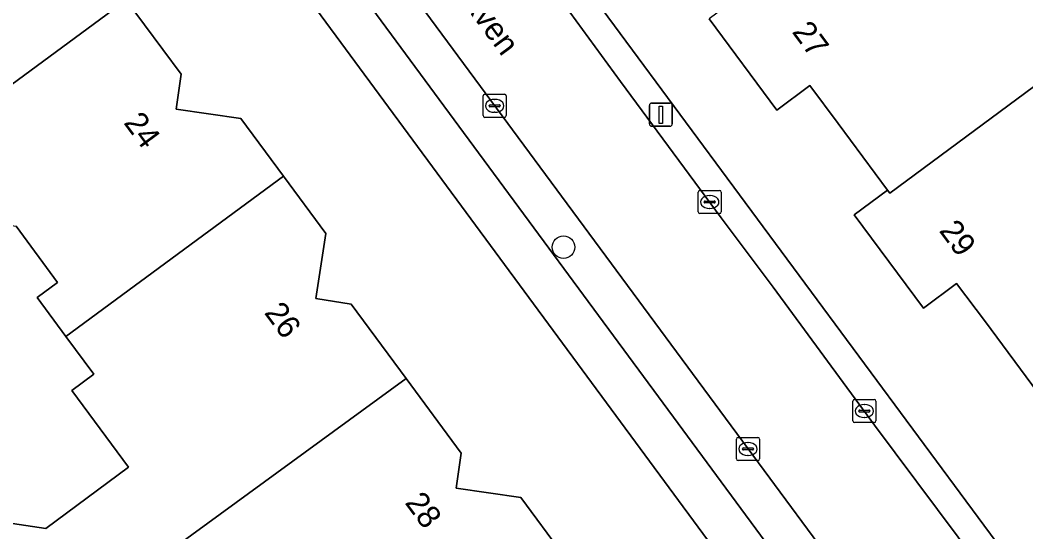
# Model space of a CAD drawing. Extents: x 163426 to 164192, y 380329 to 381641.
# Drawn here: x 163785.53 to 163829.13, y 381195.14 to 381217.31 of the extents above; entities that cross this region are included whole.
import ezdxf

# ---------------------------------------------------------------- set-up
doc = ezdxf.new("R2010")
doc.units = 0
for name, color, linetype in [('IMGEO_Boom', 7, 'Continuous'), ('IMGEO_Erf', 7, 'Continuous'), ('IMGEO_Kolk', 7, 'Continuous'), ('IMGEO_Lichtmast', 7, 'Continuous'), ('IMGEO_Openbare_ruimte_label', 7, 'Continuous'), ('IMGEO_Pand', 7, 'Continuous'), ('IMGEO_Pand_nummerreeks', 7, 'Continuous'), ('IMGEO_Parkeervlak_open', 7, 'Continuous'), ('IMGEO_Rijbaan_lokaal_open', 7, 'Continuous'), ('IMGEO_Voetpad_open', 7, 'Continuous')]:
    doc.layers.add(name, color=color, linetype=linetype)

msp = doc.modelspace()

# ---------------------------------------------------------------- linework, layer by layer
at = {"layer": 'IMGEO_Boom'}
msp.add_circle((163809.09, 381207.471), 0.489, dxfattribs=at)
at = {"layer": 'IMGEO_Erf'}
for points in [[(163831.667, 381172.644), (163783.277, 381238.221)], [(163798.704, 381234.11), (163801.193, 381230.722), (163832.228, 381188.776)], [(163784.809, 381226.93), (163786.635, 381224.449), (163786.206, 381221.638), (163787.735, 381221.405), (163790.125, 381218.185), (163792.511, 381214.969), (163792.291, 381213.442), (163795.099, 381213.038), (163796.945, 381210.545), (163798.784, 381208.062), (163798.347, 381205.246), (163799.879, 381205.008), (163802.265, 381201.785), (163804.657, 381198.553), (163804.439, 381197.03), (163807.24, 381196.629), (163809.078, 381194.144)], [(163829.636, 381201.19), (163827.371, 381204.23), (163826.126, 381205.901), (163824.687, 381204.828), (163821.686, 381208.868), (163823.131, 381209.94), (163820.995, 381212.825), (163819.77, 381214.479), (163818.329, 381213.412), (163815.405, 381217.367)], [(163784.915, 381195.551), (163786.647, 381195.278), (163790.237, 381197.934), (163787.773, 381201.264), (163788.725, 381201.968), (163787.518, 381203.598), (163786.268, 381205.286), (163787.161, 381205.943), (163785.358, 381208.378)]]:
    msp.add_lwpolyline(points, dxfattribs=at)
at = {"layer": 'IMGEO_Kolk'}
for p, q in [((163805.601, 381213.168), (163805.601, 381214.02)), ((163805.676, 381214.094), (163806.528, 381214.094)), ((163806.089, 381213.874), (163806.114, 381213.874)), ((163806.602, 381214.02), (163806.602, 381213.168)), ((163805.86, 381213.588), (163805.86, 381213.6)), ((163806.298, 381213.551), (163805.9, 381213.551)), ((163805.903, 381213.637), (163806.301, 381213.637)), ((163806.344, 381213.6), (163806.344, 381213.588)), ((163806.528, 381213.094), (163805.676, 381213.094)), ((163806.112, 381213.314), (163806.087, 381213.314)), ((163814.923, 381209.001), (163814.923, 381209.853)), ((163814.998, 381209.927), (163815.85, 381209.927)), ((163815.924, 381209.853), (163815.924, 381209.001)), ((163815.182, 381209.421), (163815.182, 381209.433)), ((163815.225, 381209.47), (163815.623, 381209.47)), ((163815.411, 381209.707), (163815.436, 381209.707)), ((163815.666, 381209.433), (163815.666, 381209.421)), ((163815.62, 381209.384), (163815.222, 381209.384)), ((163815.434, 381209.147), (163815.409, 381209.147)), ((163815.85, 381208.927), (163814.998, 381208.927)), ((163821.626, 381199.947), (163821.626, 381200.799)), ((163821.701, 381200.873), (163822.553, 381200.873)), ((163822.627, 381200.799), (163822.627, 381199.947)), ((163821.885, 381200.367), (163821.885, 381200.379)), ((163822.323, 381200.33), (163821.925, 381200.33)), ((163821.928, 381200.416), (163822.326, 381200.416)), ((163822.114, 381200.653), (163822.139, 381200.653)), ((163822.369, 381200.379), (163822.369, 381200.367)), ((163822.553, 381199.873), (163821.701, 381199.873)), ((163822.137, 381200.093), (163822.112, 381200.093)), ((163816.582, 381198.303), (163816.582, 381199.155)), ((163816.657, 381199.229), (163817.509, 381199.229)), ((163817.07, 381199.009), (163817.095, 381199.009)), ((163817.583, 381199.155), (163817.583, 381198.303)), ((163816.841, 381198.723), (163816.841, 381198.735)), ((163817.279, 381198.686), (163816.881, 381198.686)), ((163816.884, 381198.772), (163817.282, 381198.772)), ((163817.325, 381198.735), (163817.325, 381198.723)), ((163817.509, 381198.229), (163816.657, 381198.229)), ((163817.093, 381198.449), (163817.068, 381198.449))]:
    msp.add_line(p, q, dxfattribs=at)
for points in [[(163805.601, 381213.168), (163805.601, 381214.02)], [(163805.676, 381214.094), (163806.528, 381214.094)], [(163806.602, 381214.02), (163806.602, 381213.168)], [(163806.528, 381213.094), (163805.676, 381213.094)], [(163814.923, 381209.001), (163814.923, 381209.853)], [(163814.998, 381209.927), (163815.85, 381209.927)], [(163815.924, 381209.853), (163815.924, 381209.001)], [(163815.85, 381208.927), (163814.998, 381208.927)], [(163821.626, 381199.947), (163821.626, 381200.799)], [(163821.701, 381200.873), (163822.553, 381200.873)], [(163822.627, 381200.799), (163822.627, 381199.947)], [(163822.553, 381199.873), (163821.701, 381199.873)], [(163816.582, 381198.303), (163816.582, 381199.155)], [(163816.657, 381199.229), (163817.509, 381199.229)], [(163817.583, 381199.155), (163817.583, 381198.303)], [(163817.509, 381198.229), (163816.657, 381198.229)]]:
    msp.add_lwpolyline(points, dxfattribs=at)
for centre, radius, start, end in [((163805.678, 381214.018), 0.0765, 91.552, 178.448), ((163805.678, 381214.018), 0.0765, 91.552, 178.448), ((163806.526, 381214.018), 0.0765, 1.552, 88.448), ((163806.526, 381214.018), 0.0765, 1.552, 88.448), ((163805.9, 381213.597), 0.0403, 85.8775, 175.7526), ((163805.897, 381213.587), 0.0366, 178.938, 274.7102), ((163806.301, 381213.594), 0.043, 264.8664, 352.4533), ((163806.305, 381213.599), 0.0386, 1.7309, 96.639), ((163805.678, 381213.17), 0.0765, 181.552, 268.448), ((163805.678, 381213.17), 0.0765, 181.552, 268.448), ((163806.526, 381213.17), 0.0765, 271.552, 358.448), ((163806.526, 381213.17), 0.0765, 271.552, 358.448), ((163815, 381209.851), 0.0765, 91.552, 178.448), ((163815, 381209.851), 0.0765, 91.552, 178.448), ((163815.848, 381209.851), 0.0765, 1.552, 88.448), ((163815.848, 381209.851), 0.0765, 1.552, 88.448), ((163815.222, 381209.43), 0.0403, 85.8775, 175.7526), ((163815.219, 381209.42), 0.0366, 178.938, 274.7102), ((163815.623, 381209.427), 0.043, 264.8664, 352.4533), ((163815.627, 381209.432), 0.0386, 1.7309, 96.639), ((163815, 381209.003), 0.0765, 181.552, 268.448), ((163815, 381209.003), 0.0765, 181.552, 268.448), ((163815.848, 381209.003), 0.0765, 271.552, 358.448), ((163815.848, 381209.003), 0.0765, 271.552, 358.448), ((163821.703, 381200.797), 0.0765, 91.552, 178.448), ((163821.703, 381200.797), 0.0765, 91.552, 178.448), ((163822.551, 381200.797), 0.0765, 1.552, 88.448), ((163822.551, 381200.797), 0.0765, 1.552, 88.448), ((163821.925, 381200.376), 0.0403, 85.8775, 175.7526), ((163821.922, 381200.366), 0.0366, 178.938, 274.7102), ((163822.326, 381200.373), 0.043, 264.8664, 352.4533), ((163822.33, 381200.378), 0.0386, 1.7309, 96.639), ((163821.703, 381199.949), 0.0765, 181.552, 268.448), ((163821.703, 381199.949), 0.0765, 181.552, 268.448), ((163822.551, 381199.949), 0.0765, 271.552, 358.448), ((163822.551, 381199.949), 0.0765, 271.552, 358.448), ((163816.659, 381199.153), 0.0765, 91.552, 178.448), ((163816.659, 381199.153), 0.0765, 91.552, 178.448), ((163817.507, 381199.153), 0.0765, 1.552, 88.448), ((163817.507, 381199.153), 0.0765, 1.552, 88.448), ((163816.881, 381198.732), 0.0403, 85.8775, 175.7526), ((163816.878, 381198.722), 0.0366, 178.938, 274.7102), ((163817.282, 381198.729), 0.043, 264.8664, 352.4533), ((163817.286, 381198.734), 0.0386, 1.7309, 96.639), ((163816.659, 381198.305), 0.0765, 181.552, 268.448), ((163816.659, 381198.305), 0.0765, 181.552, 268.448), ((163817.507, 381198.305), 0.0765, 271.552, 358.448), ((163817.507, 381198.305), 0.0765, 271.552, 358.448)]:
    msp.add_arc(centre, radius, start, end, dxfattribs=at)
for centre, major_axis, ratio, start_param, end_param in [((163806.088, 381213.594), (-0.387, 0.002), 0.722429, 4.712389, 7.853982), ((163806.113, 381213.594), (-0.39, 0.002), 0.717154, 1.570796, 4.712389), ((163815.41, 381209.427), (-0.387, 0.002), 0.722429, 4.712389, 7.853982), ((163815.435, 381209.427), (-0.39, 0.002), 0.717154, 1.570796, 4.712389), ((163822.113, 381200.373), (-0.387, 0.002), 0.722429, 4.712389, 7.853982), ((163822.138, 381200.373), (-0.39, 0.002), 0.717154, 1.570796, 4.712389), ((163817.069, 381198.729), (-0.387, 0.002), 0.722429, 4.712389, 7.853982), ((163817.094, 381198.729), (-0.39, 0.002), 0.717154, 1.570796, 4.712389)]:
    msp.add_ellipse(centre, major_axis=major_axis, ratio=ratio, start_param=start_param, end_param=end_param, dxfattribs=at)
at = {"layer": 'IMGEO_Lichtmast'}
for p, q in [((163812.807, 381212.809), (163812.807, 381213.609)), ((163812.807, 381213.609), (163812.807, 381212.809)), ((163812.907, 381213.709), (163813.697, 381213.709)), ((163813.697, 381213.709), (163812.907, 381213.709)), ((163813.797, 381213.609), (163813.797, 381212.809)), ((163813.797, 381212.809), (163813.797, 381213.609)), ((163813.697, 381212.709), (163812.907, 381212.709)), ((163812.907, 381212.709), (163813.697, 381212.709))]:
    msp.add_line(p, q, dxfattribs=at)
msp.add_lwpolyline([(163813.227, 381213.584), (163813.377, 381213.584), (163813.377, 381212.834), (163813.227, 381212.834), (163813.227, 381213.584)], dxfattribs=at)
for centre, start, end in [((163812.907, 381213.609), 90, 180), ((163812.907, 381213.609), 90, 180), ((163813.697, 381213.609), 0, 90), ((163813.697, 381213.609), 360, 90), ((163812.907, 381212.809), 180, 270), ((163812.907, 381212.809), 180, 270), ((163813.697, 381212.809), 270, 0), ((163813.697, 381212.809), 270, 0)]:
    msp.add_arc(centre, 0.1, start, end, dxfattribs=at)
at = {"layer": 'IMGEO_Pand'}
for points in [[(163787.735, 381221.405), (163786.206, 381221.638), (163786.635, 381224.449), (163784.809, 381226.93), (163775.38, 381219.995), (163776.628, 381218.306), (163777.522, 381218.964), (163779.299, 381216.563), (163779.051, 381215.036), (163774.509, 381211.674), (163772.723, 381211.907), (163769.783, 381215.878), (163767.453, 381214.164), (163770.398, 381210.186), (163773.534, 381205.95), (163790.125, 381218.185)], [(163838.87, 381221.178), (163839.007, 381221.279), (163835.628, 381225.845), (163826.175, 381218.852), (163823.174, 381222.907), (163823.073, 381223.044), (163815.405, 381217.367), (163818.329, 381213.412), (163819.77, 381214.479), (163820.995, 381212.825), (163823.131, 381209.94), (163823.233, 381209.804), (163829.456, 381214.421), (163829.557, 381214.284)], [(163796.945, 381210.545), (163795.099, 381213.038), (163792.291, 381213.442), (163792.511, 381214.969), (163790.125, 381218.185), (163773.534, 381205.95), (163776.651, 381201.739), (163778.976, 381203.46), (163779.03, 381203.5), (163779.275, 381205.236), (163783.816, 381208.598), (163785.358, 381208.378), (163787.161, 381205.943), (163786.268, 381205.286), (163787.518, 381203.598)], [(163842.017, 381217.242), (163841.88, 381217.141), (163832.566, 381210.23), (163829.557, 381214.284), (163829.456, 381214.421), (163823.233, 381209.804), (163823.131, 381209.94), (163821.686, 381208.868), (163824.687, 381204.828), (163826.126, 381205.901), (163827.371, 381204.23), (163829.636, 381201.19), (163845.311, 381212.802)], [(163802.265, 381201.785), (163799.879, 381205.008), (163798.347, 381205.246), (163798.784, 381208.062), (163796.945, 381210.545), (163787.518, 381203.598), (163788.725, 381201.968), (163787.773, 381201.264), (163790.237, 381197.934), (163786.647, 381195.278), (163784.915, 381195.551), (163782.536, 381193.79), (163785.606, 381189.642)], [(163809.078, 381194.144), (163807.24, 381196.629), (163804.439, 381197.03), (163804.657, 381198.553), (163802.265, 381201.785), (163785.606, 381189.642), (163788.795, 381185.334), (163788.949, 381185.448), (163790.515, 381186.607), (163791.174, 381187.095), (163791.419, 381188.832), (163795.96, 381192.193), (163797.502, 381191.973), (163799.298, 381189.548), (163798.405, 381188.891), (163799.654, 381187.202)]]:
    msp.add_lwpolyline(points, close=True, dxfattribs=at)
at = {"layer": 'IMGEO_Parkeervlak_open'}
for points in [[(163826.322, 381186.294), (163822.027, 381192.049), (163793.638, 381230.475)], [(163793.85, 381227.207), (163800.98, 381217.546), (163804.549, 381212.711), (163813.199, 381200.991), (163816.768, 381196.156), (163820.915, 381190.537), (163823.312, 381187.314)]]:
    msp.add_lwpolyline(points, dxfattribs=at)
at = {"layer": 'IMGEO_Rijbaan_lokaal_open'}
for points in [[(163831.473, 381187.71), (163826.186, 381194.912), (163822.567, 381199.76), (163818.169, 381205.736), (163815.921, 381208.742), (163811.56, 381214.644), (163809.355, 381217.654), (163805.5, 381222.854), (163803.25, 381225.899), (163797.56, 381233.618)], [(163793.638, 381230.475), (163822.027, 381192.049), (163826.322, 381186.294), (163827.066, 381185.296), (163827.171, 381185.156)]]:
    msp.add_lwpolyline(points, dxfattribs=at)
at = {"layer": 'IMGEO_Voetpad_open'}
for points in [[(163784.841, 381239.434), (163784.4, 381239.055), (163783.277, 381238.221), (163831.667, 381172.644), (163832.5, 381173.217), (163832.93, 381173.629)], [(163832.228, 381188.776), (163801.193, 381230.722), (163798.704, 381234.11)], [(163797.56, 381233.618), (163803.25, 381225.899), (163805.5, 381222.854), (163809.355, 381217.654), (163811.56, 381214.644), (163815.921, 381208.742), (163818.169, 381205.736), (163822.567, 381199.76), (163826.186, 381194.912), (163831.473, 381187.71)], [(163823.312, 381187.314), (163820.915, 381190.537), (163816.768, 381196.156), (163813.199, 381200.991), (163804.549, 381212.711), (163800.98, 381217.546), (163793.85, 381227.207)]]:
    msp.add_lwpolyline(points, dxfattribs=at)

# ---------------------------------------------------------------- texts
at = {"layer": 'IMGEO_Openbare_ruimte_label'}
msp.add_text('Berkven', height=1, rotation=306.4572, dxfattribs=at).set_placement((163803.522, 381219.641))
at = {"layer": 'IMGEO_Pand_nummerreeks'}
for s, rotation, p in [('27', 306.4686, (163818.963, 381216.793)), ('24', 306.5258, (163789.994, 381212.854)), ('29', 306.6118, (163825.339, 381208.179)), ('26', 306.5258, (163796.087, 381204.626)), ('28', 306.5258, (163802.183, 381196.396))]:
    msp.add_text(s, height=1, rotation=rotation, dxfattribs=at).set_placement(p)

doc.saveas('drawing.dxf')
